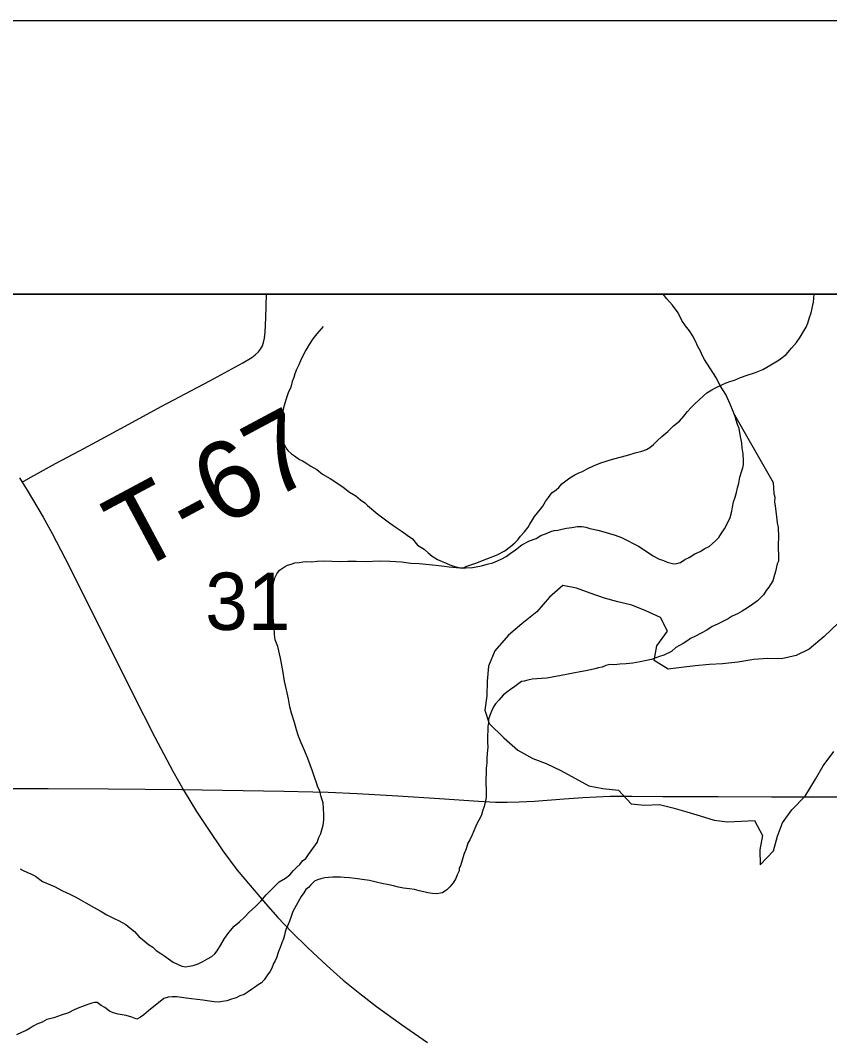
# Model space of a CAD drawing. Extents: x 2.4 to 73.1, y 4.5 to 25.6.
# Drawn here: x 46.3091 to 46.6048, y 24.6332 to 25.0051 of the extents above; entities that cross this region are included whole.
import ezdxf

# ---------------------------------------------------------------- set-up
doc = ezdxf.new("R2010")
doc.units = 0
for name, color, linetype in [('GM_X_Interchange_Ramps', 7, 'Continuous'), ('GM_X_Minor_Lake', 7, 'Continuous'), ('GM_X_Minor_River', 7, 'Continuous'), ('GM_X_Section_Text', 7, 'Continuous'), ('GM_X_State_Route', 7, 'Continuous'), ('GM_X_Township_Road', 7, 'Continuous'), ('GM_X_Township_Road_Text', 7, 'Continuous'), ('GM_X_US_Shield', 7, 'Continuous'), ('SH_Cut_Line', 7, 'Continuous'), ('SH_Data', 7, 'Continuous')]:
    doc.layers.add(name, color=color, linetype=linetype)

msp = doc.modelspace()

# ---------------------------------------------------------------- linework, layer by layer
at = {"layer": 'GM_X_Interchange_Ramps'}
msp.add_lwpolyline([(48.75853, 24.90511), (46.12189, 24.90511)], dxfattribs=at)
at = {"layer": 'GM_X_Minor_Lake'}
msp.add_lwpolyline([(46.60802, 24.78507), (46.60276, 24.78009), (46.59732, 24.7755), (46.59251, 24.77317), (46.58717, 24.77199), (46.58225, 24.77212), (46.57712, 24.7717), (46.57121, 24.77072), (46.5657, 24.77012), (46.56095, 24.76987), (46.55563, 24.76945), (46.55069, 24.76883), (46.54574, 24.7682), (46.54071, 24.77138), (46.54162, 24.77667), (46.54556, 24.78206), (46.54305, 24.78706), (46.53762, 24.78949), (46.53256, 24.79153), (46.52747, 24.79281), (46.52258, 24.79409), (46.51732, 24.79594), (46.51226, 24.79779), (46.50735, 24.79868), (46.5025, 24.79445), (46.4978, 24.78908), (46.49236, 24.78468), (46.48751, 24.78064), (46.48242, 24.7749), (46.48018, 24.76927), (46.47964, 24.76378), (46.4795, 24.75847), (46.47878, 24.75318), (46.48035, 24.74839), (46.4857, 24.74312), (46.49088, 24.73861), (46.4963, 24.73561), (46.50117, 24.73377), (46.5066, 24.73115), (46.51164, 24.72835), (46.51687, 24.72555), (46.52196, 24.72465), (46.52763, 24.72393), (46.53223, 24.71905), (46.53714, 24.71854), (46.54265, 24.71876), (46.54754, 24.71749), (46.55262, 24.71602), (46.55751, 24.71456), (46.56258, 24.71309), (46.56749, 24.71238), (46.57262, 24.71262), (46.57736, 24.71287), (46.58025, 24.70747), (46.57934, 24.70219), (46.57937, 24.69668), (46.58426, 24.70186), (46.58573, 24.70713), (46.58758, 24.71201), (46.59094, 24.71685), (46.59582, 24.72184), (46.59959, 24.728), (46.60238, 24.73285), (46.60632, 24.73806)], dxfattribs=at)
at = {"layer": 'GM_X_Minor_River'}
for points in [[(46.48337, 24.80988), (46.48607, 24.81133), (46.4882, 24.81298), (46.48975, 24.81427), (46.49092, 24.81538), (46.4919, 24.81669), (46.49327, 24.81836), (46.49464, 24.82004), (46.49524, 24.82116), (46.49623, 24.82265), (46.49702, 24.82396), (46.498, 24.82527), (46.49918, 24.82657), (46.49996, 24.82769), (46.50096, 24.82937), (46.50213, 24.83086), (46.50332, 24.83254), (46.50486, 24.83364), (46.50583, 24.83456), (46.50701, 24.83586), (46.50836, 24.83697), (46.50991, 24.83807), (46.51165, 24.83916), (46.51319, 24.83988), (46.51453, 24.84042), (46.51626, 24.84132), (46.51857, 24.8424), (46.52125, 24.84347), (46.52547, 24.84489), (46.52872, 24.84575), (46.53139, 24.84644), (46.53369, 24.84715), (46.53618, 24.84784), (46.5379, 24.84837), (46.53906, 24.8491), (46.54041, 24.8502), (46.54178, 24.8515), (46.54353, 24.85316), (46.54566, 24.85501), (46.5478, 24.85704), (46.54993, 24.85869), (46.5515, 24.86055), (46.55287, 24.86223), (46.55424, 24.86371), (46.55541, 24.86501), (46.55871, 24.86797), (46.55988, 24.86908), (46.56181, 24.87017), (46.56315, 24.87089), (46.56546, 24.87197), (46.567, 24.87269), (46.56834, 24.87323), (46.57006, 24.87375), (46.57217, 24.87465), (46.57467, 24.87553), (46.57735, 24.87642), (46.58042, 24.87767), (46.58331, 24.8793), (46.58639, 24.88112), (46.58891, 24.88315), (46.59087, 24.88538), (46.59263, 24.88742), (46.59401, 24.88947), (46.5952, 24.89153), (46.59619, 24.89303), (46.59679, 24.89453), (46.59742, 24.8966), (46.59803, 24.8983), (46.59845, 24.89999), (46.59889, 24.90226), (46.59915, 24.9051), (46.59915, 24.90511)], [(46.549, 24.80682), (46.55034, 24.80717), (46.55189, 24.80827), (46.55343, 24.80899), (46.55555, 24.81026), (46.55747, 24.81116), (46.55921, 24.81226), (46.56074, 24.81298), (46.56191, 24.8139), (46.56307, 24.81501), (46.56425, 24.81631), (46.56523, 24.81781), (46.56641, 24.81948), (46.56742, 24.82155), (46.56842, 24.82361), (46.56904, 24.82587), (46.56927, 24.82739), (46.5697, 24.82928), (46.57031, 24.83097), (46.57073, 24.83267), (46.57116, 24.83437), (46.57158, 24.83607), (46.57202, 24.83834), (46.57263, 24.84022), (46.57305, 24.84173), (46.57327, 24.84286), (46.57331, 24.84438), (46.57318, 24.84685), (46.57285, 24.84895), (46.5727, 24.85066), (46.57237, 24.85257), (46.57204, 24.85448), (46.5717, 24.85601), (46.57117, 24.85754), (46.57064, 24.85907), (46.57029, 24.86041), (46.56958, 24.86233), (46.56851, 24.86501), (46.56688, 24.86847), (46.56487, 24.87156), (46.56324, 24.87483), (46.55903, 24.88121), (46.55831, 24.88255), (46.55759, 24.88428), (46.55669, 24.88602), (46.55578, 24.88794), (46.5547, 24.89005), (46.5536, 24.89179), (46.55213, 24.89354), (46.55085, 24.89547), (46.5494, 24.89836), (46.54738, 24.90107), (46.54535, 24.9034), (46.54401, 24.90511)], [(46.41974, 24.89328), (46.41739, 24.89069), (46.41602, 24.88882), (46.41464, 24.88677), (46.41344, 24.88471), (46.41245, 24.88283), (46.41145, 24.88077), (46.41084, 24.87927), (46.41004, 24.87758), (46.40943, 24.87607), (46.40902, 24.87475), (46.40841, 24.87325), (46.40798, 24.87117), (46.40698, 24.86911), (46.40636, 24.86722), (46.40574, 24.86534), (46.40532, 24.86364), (46.40489, 24.86175), (46.40485, 24.86024), (46.40463, 24.85891), (46.40441, 24.85759), (46.40437, 24.85626), (46.40453, 24.85511), (46.4047, 24.85397), (46.40503, 24.85206), (46.40537, 24.85054), (46.40609, 24.849), (46.40683, 24.84803), (46.40813, 24.84686), (46.40925, 24.84607), (46.41111, 24.84469), (46.41224, 24.84428), (46.41336, 24.8435), (46.41523, 24.84231), (46.41748, 24.84111), (46.41953, 24.83935), (46.42233, 24.83776), (46.42476, 24.83618), (46.427, 24.8346), (46.42943, 24.83283), (46.43167, 24.83145), (46.43335, 24.83007), (46.43503, 24.82889), (46.43595, 24.82792), (46.43967, 24.82479), (46.44154, 24.82341), (46.44396, 24.82164), (46.44639, 24.81987), (46.44863, 24.81848), (46.4505, 24.81711), (46.45236, 24.81573), (46.4542, 24.8134), (46.45664, 24.81201), (46.45812, 24.81064), (46.45961, 24.80947), (46.46148, 24.80828), (46.46317, 24.80748), (46.46467, 24.80687), (46.46599, 24.80627), (46.46787, 24.80565), (46.46976, 24.80522), (46.47185, 24.80517), (46.47432, 24.8053), (46.47757, 24.80597), (46.47967, 24.80649), (46.48177, 24.80701), (46.4835, 24.80772), (46.48504, 24.80844), (46.48658, 24.80935), (46.48813, 24.81045), (46.49006, 24.81173), (46.49238, 24.81357), (46.49508, 24.81503), (46.49757, 24.81591), (46.49931, 24.81701), (46.50161, 24.8179), (46.50295, 24.81843), (46.5041, 24.81879), (46.50543, 24.81894), (46.50696, 24.81928), (46.50868, 24.81962), (46.51059, 24.81995), (46.51268, 24.82028), (46.5142, 24.82024), (46.51572, 24.82001), (46.51723, 24.81959), (46.52006, 24.81895), (46.52232, 24.81832), (46.5244, 24.8177), (46.52647, 24.81708), (46.52873, 24.81626), (46.53117, 24.81506), (46.53304, 24.81406), (46.53492, 24.81307), (46.54033, 24.80951), (46.54221, 24.80851), (46.54409, 24.8079), (46.54541, 24.80729), (46.54692, 24.80687), (46.54786, 24.80666), (46.549, 24.80682)], [(46.57005, 24.86105), (46.58412, 24.83632), (46.58426, 24.83423), (46.5844, 24.83232), (46.58475, 24.83098), (46.5847, 24.82928), (46.58485, 24.82775), (46.58519, 24.82585), (46.58532, 24.82375), (46.58565, 24.82166), (46.58599, 24.81994), (46.58596, 24.8188), (46.58612, 24.81746), (46.58608, 24.81595), (46.58604, 24.81424), (46.58598, 24.81215), (46.58612, 24.81006), (46.58606, 24.80759), (46.58566, 24.80665), (46.58501, 24.80382), (46.58439, 24.80175), (46.58398, 24.80043), (46.58319, 24.79912), (46.58259, 24.79818), (46.58161, 24.79688), (46.58063, 24.79538), (46.57848, 24.79316), (46.57674, 24.79187), (46.57481, 24.79059), (46.57288, 24.78931), (46.57114, 24.78841), (46.56922, 24.78751), (46.56768, 24.7866), (46.56556, 24.78551), (46.56383, 24.7846), (46.56191, 24.7837), (46.55998, 24.78242), (46.55786, 24.78134), (46.55574, 24.78025), (46.55401, 24.77935), (46.55266, 24.77843), (46.55131, 24.77751), (46.54996, 24.77679), (46.54861, 24.77606), (46.54706, 24.77458), (46.54418, 24.77333), (46.54264, 24.7728), (46.5413, 24.77226), (46.53977, 24.77173), (46.53786, 24.7714), (46.53557, 24.77089), (46.5329, 24.77038), (46.53042, 24.77007), (46.52814, 24.76994), (46.52623, 24.76979), (46.52453, 24.76984), (46.523, 24.7695), (46.52165, 24.76896), (46.52032, 24.76861), (46.51898, 24.76827), (46.51745, 24.76793), (46.51573, 24.76759), (46.51363, 24.76726), (46.51115, 24.76676), (46.50867, 24.76625), (46.50142, 24.76491), (46.49952, 24.76477), (46.4978, 24.76463), (46.49609, 24.76448), (46.49456, 24.76414), (46.49323, 24.76379), (46.49227, 24.76363), (46.4913, 24.76289), (46.48976, 24.76179), (46.48821, 24.76069), (46.48686, 24.75978), (46.4855, 24.75867), (46.48393, 24.75681), (46.48276, 24.75551), (46.48197, 24.75439), (46.48137, 24.75308), (46.48076, 24.75157), (46.48015, 24.74988), (46.48012, 24.74874), (46.47989, 24.74723), (46.47986, 24.74571), (46.47981, 24.744), (46.47975, 24.74153), (46.47989, 24.73963), (46.47965, 24.73755), (46.4796, 24.73565), (46.47956, 24.73394), (46.47932, 24.73205), (46.47928, 24.73015), (46.47922, 24.72787), (46.47918, 24.72617), (46.47933, 24.72464), (46.4793, 24.7235), (46.47928, 24.72255), (46.47925, 24.72142), (46.47902, 24.72009)], [(46.37576, 24.66144), (46.3775, 24.66235), (46.37904, 24.66326), (46.3802, 24.66418), (46.38099, 24.6653), (46.38237, 24.66754), (46.38376, 24.66979), (46.38534, 24.67203), (46.38729, 24.67426), (46.38923, 24.67592), (46.39098, 24.67758), (46.39274, 24.67944), (46.39507, 24.68146), (46.39702, 24.6835), (46.39897, 24.68573), (46.40131, 24.68814), (46.40365, 24.69055), (46.40596, 24.69182), (46.40752, 24.69311), (46.40888, 24.6946), (46.41005, 24.69571), (46.41122, 24.69682), (46.4122, 24.69812), (46.41336, 24.69904), (46.41435, 24.70053), (46.41533, 24.70184), (46.4175, 24.70482), (46.41811, 24.70671), (46.41891, 24.7082), (46.41932, 24.70952), (46.41975, 24.71122), (46.41998, 24.71312), (46.42003, 24.7152), (46.41989, 24.71711), (46.41976, 24.71939), (46.41905, 24.7215), (46.41854, 24.72379), (46.41782, 24.72514), (46.41728, 24.72667), (46.41658, 24.72878), (46.41587, 24.73088), (46.41498, 24.73319), (46.41409, 24.73549), (46.41301, 24.73817), (46.41176, 24.74124), (46.41068, 24.74374), (46.40998, 24.74604), (46.40929, 24.74871), (46.40824, 24.75216), (46.40753, 24.75446), (46.40704, 24.75732), (46.40636, 24.76057), (46.40568, 24.76381), (46.40501, 24.76763), (46.40418, 24.77221), (46.40315, 24.77641), (46.40226, 24.7789), (46.40193, 24.78081), (46.4018, 24.78347), (46.40151, 24.7869), (46.40137, 24.7888), (46.40144, 24.79184), (46.40132, 24.7945), (46.40135, 24.79583), (46.40138, 24.79678), (46.40141, 24.79811), (46.40164, 24.79981), (46.40207, 24.80151), (46.40286, 24.80301), (46.40384, 24.80431), (46.40559, 24.8056), (46.40674, 24.80614), (46.40808, 24.80648), (46.40942, 24.80702), (46.41094, 24.80717), (46.41228, 24.80733), (46.4138, 24.80748), (46.41551, 24.80743), (46.4176, 24.80757), (46.42026, 24.80769), (46.42292, 24.80762), (46.42577, 24.80755), (46.42881, 24.80766), (46.43185, 24.80759), (46.43545, 24.80749), (46.44021, 24.80775), (46.44419, 24.80765), (46.44836, 24.80735), (46.45177, 24.80689), (46.45481, 24.80681), (46.45727, 24.80656), (46.45973, 24.8063), (46.46201, 24.80606), (46.4639, 24.80582), (46.46579, 24.80558), (46.46845, 24.80532), (46.47072, 24.80507), (46.47226, 24.80579), (46.47551, 24.80685), (46.47954, 24.80846), (46.48337, 24.80988)], [(46.47902, 24.72009), (46.47859, 24.71801), (46.47798, 24.71632), (46.47757, 24.715), (46.47716, 24.71387), (46.47617, 24.71219), (46.47556, 24.71087), (46.47476, 24.70918), (46.47415, 24.70768), (46.47335, 24.7058), (46.47256, 24.70468), (46.47194, 24.70261), (46.47113, 24.70054), (46.46988, 24.69639), (46.46948, 24.69545), (46.46946, 24.69451), (46.46866, 24.69301), (46.46824, 24.69169), (46.46726, 24.69019), (46.46608, 24.6887), (46.46491, 24.68759), (46.46337, 24.68649), (46.46127, 24.68617), (46.45975, 24.6862), (46.45805, 24.68644), (46.45654, 24.68686), (46.45484, 24.68728), (46.45314, 24.6877), (46.45125, 24.68794), (46.44916, 24.68818), (46.44728, 24.68861), (46.44539, 24.68904), (46.44369, 24.68946), (46.44123, 24.6899), (46.43915, 24.69034), (46.4367, 24.69097), (46.43405, 24.69141), (46.4314, 24.69167), (46.42932, 24.69191), (46.42742, 24.69215), (46.42609, 24.69219), (46.42476, 24.69222), (46.42325, 24.69226), (46.42172, 24.69211), (46.42039, 24.69195), (46.41886, 24.69161), (46.41771, 24.69126), (46.41656, 24.69072), (46.4152, 24.68942), (46.41441, 24.68849), (46.41345, 24.68776), (46.41265, 24.68645), (46.41167, 24.68514), (46.40869, 24.67971), (46.40807, 24.67783), (46.40746, 24.67614), (46.40685, 24.67463), (46.40625, 24.67332), (46.40584, 24.67219), (46.40562, 24.67105), (46.40521, 24.66973), (46.4046, 24.66823), (46.40399, 24.66654), (46.40338, 24.66503), (46.40275, 24.66277), (46.40216, 24.66165), (46.40156, 24.66071), (46.40095, 24.65902), (46.40035, 24.65789), (46.39917, 24.65621), (46.39818, 24.65472), (46.39721, 24.65361), (46.39605, 24.65287), (46.3947, 24.65196), (46.39354, 24.65123), (46.39237, 24.65031), (46.39083, 24.6494), (46.3893, 24.64887), (46.38795, 24.64814), (46.38623, 24.64762), (46.38451, 24.64709), (46.38298, 24.64675), (46.38146, 24.6466), (46.37994, 24.64663), (46.37823, 24.64687), (46.37578, 24.64731), (46.37369, 24.64755), (46.37161, 24.6478), (46.36972, 24.64803), (46.36801, 24.64827), (46.36631, 24.6485), (46.3646, 24.64854), (46.36308, 24.64839), (46.36154, 24.64786), (46.36019, 24.64676), (46.35845, 24.64547), (46.35592, 24.64345), (46.35418, 24.64197), (46.35302, 24.64105), (46.35167, 24.64032), (46.34979, 24.64113)], [(46.309, 24.69524), (46.31012, 24.69465), (46.31143, 24.69404), (46.31294, 24.69344), (46.31463, 24.69263), (46.31724, 24.69067), (46.32156, 24.68885), (46.32456, 24.68725), (46.32719, 24.68604), (46.32944, 24.68485), (46.33581, 24.68127), (46.33824, 24.67987), (46.34067, 24.67848), (46.34311, 24.67728), (46.34518, 24.67628), (46.34761, 24.67489), (46.3491, 24.67371), (46.35078, 24.67234), (46.35244, 24.67059), (46.3543, 24.66902), (46.35598, 24.66765), (46.35747, 24.66666), (46.35877, 24.66549), (46.36045, 24.6643), (46.36195, 24.66332), (46.36325, 24.66233), (46.36493, 24.66115), (46.36681, 24.66034), (46.36812, 24.65974), (46.36945, 24.65952), (46.37078, 24.65967), (46.37231, 24.66001), (46.37403, 24.66054), (46.37576, 24.66144)], [(46.34979, 24.64113), (46.34772, 24.64175), (46.34488, 24.64221), (46.34299, 24.64263), (46.34168, 24.64324), (46.34, 24.64461), (46.33869, 24.6454), (46.3372, 24.64639), (46.33625, 24.64641), (46.33529, 24.64625), (46.33376, 24.64572), (46.33184, 24.645), (46.3305, 24.64447), (46.32877, 24.64375), (46.32666, 24.64267), (46.32398, 24.64178), (46.3213, 24.6409), (46.31881, 24.64021), (46.31708, 24.6393), (46.31516, 24.63859), (46.31381, 24.63786), (46.31265, 24.63713), (46.3113, 24.63622), (46.30957, 24.6355), (46.30765, 24.6346)]]:
    msp.add_lwpolyline(points, dxfattribs=at)
at = {"layer": 'GM_X_State_Route'}
msp.add_lwpolyline([(46.30879, 24.83801), (46.30975, 24.83648), (46.31161, 24.83356), (46.31742, 24.82365), (46.32076, 24.81769), (46.32555, 24.80864), (46.33777, 24.78417), (46.35012, 24.75941), (46.35829, 24.74334), (46.36483, 24.73095), (46.36898, 24.72364), (46.37352, 24.7162), (46.37763, 24.70996), (46.38313, 24.70187), (46.38832, 24.6948), (46.39865, 24.68255), (46.40323, 24.67745), (46.40819, 24.67228), (46.41417, 24.66638), (46.42123, 24.6598), (46.42706, 24.65464), (46.4331, 24.64972), (46.43927, 24.64499), (46.44836, 24.63843), (46.45787, 24.63189)], dxfattribs=at)
at = {"layer": 'GM_X_Township_Road'}
for points in [[(46.30975, 24.83648), (46.31297, 24.8383), (46.3154, 24.83967), (46.32193, 24.84326), (46.33069, 24.84796), (46.33864, 24.85221), (46.34876, 24.8577), (46.36051, 24.86405), (46.37838, 24.87348), (46.3904, 24.88005), (46.39363, 24.88198), (46.39492, 24.88292), (46.3961, 24.88404), (46.3969, 24.88508), (46.39755, 24.88622), (46.39801, 24.88745), (46.39836, 24.88902), (46.39861, 24.89122), (46.39885, 24.89652), (46.39905, 24.90511)], [(46.29941, 24.72464), (46.31931, 24.72457), (46.34138, 24.72446), (46.36812, 24.72423), (46.40542, 24.72362), (46.41598, 24.72343), (46.42159, 24.7233), (46.43215, 24.72282), (46.44705, 24.72195), (46.46225, 24.72092), (46.4765, 24.71995), (46.48269, 24.71966), (46.48703, 24.7196), (46.49136, 24.71972), (46.49693, 24.72001), (46.50777, 24.72087), (46.5146, 24.72132), (46.52455, 24.72174), (46.53264, 24.72181), (46.54383, 24.72173), (46.54911, 24.72169), (46.56403, 24.72166), (46.58361, 24.72156), (46.59915, 24.72158), (46.61998, 24.72151)]]:
    msp.add_lwpolyline(points, dxfattribs=at)
at = {"layer": 'GM_X_US_Shield'}
msp.add_lwpolyline([(46.64974, 24.90511), (46.12296, 24.90511), (46.11914, 24.60606), (46.64463, 24.5974)], close=True, dxfattribs=at)
at = {"layer": 'SH_Cut_Line'}
msp.add_lwpolyline([(48.75853, 20.021), (48.75853, 24.90511), (41.95853, 24.90511)], dxfattribs=at)
at = {"layer": 'SH_Data'}
for p, q in [((41.85853, 25.00511), (48.85853, 25.00511)), ((41.95853, 24.90511), (48.75853, 24.90511))]:
    msp.add_line(p, q, dxfattribs=at)

# ---------------------------------------------------------------- texts
at = {"layer": 'GM_X_Section_Text'}
msp.add_text('31', height=0.020928, rotation=0, dxfattribs=at).set_placement((46.37665, 24.7825))
at = {"layer": 'GM_X_Township_Road_Text'}
msp.add_text('T-67', height=0.028409, rotation=28.1366, dxfattribs=at).set_placement((46.35068, 24.80291))

doc.saveas('drawing.dxf')
